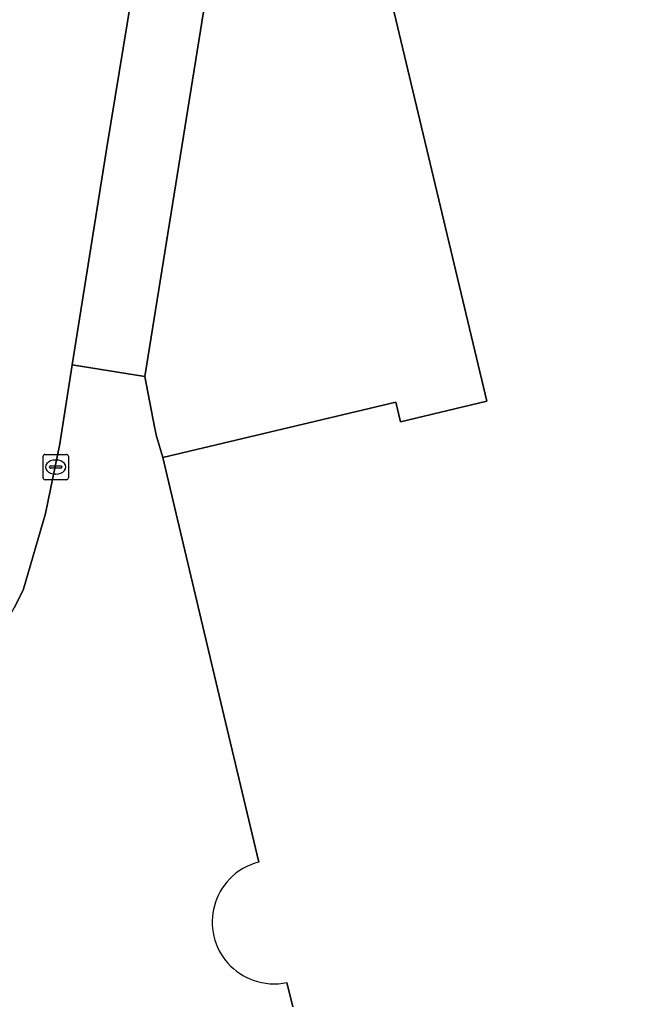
# Model space of a CAD drawing. Extents: x 158031 to 159244, y 380104 to 381214.
# Drawn here: x 158608.91 to 158632.96, y 381069.65 to 381108.51 of the extents above; entities that cross this region are included whole.
import ezdxf

# ---------------------------------------------------------------- set-up
doc = ezdxf.new("R2010")
doc.units = 0
for name, color, linetype in [('IMGEO_Erf', 7, 'Continuous'), ('IMGEO_Kolk', 7, 'Continuous'), ('IMGEO_Pand', 7, 'Continuous'), ('IMGEO_Rijbaan_lokaal_open', 7, 'Continuous'), ('IMGEO_Voetpad_open', 7, 'Continuous')]:
    doc.layers.add(name, color=color, linetype=linetype)

msp = doc.modelspace()

# ---------------------------------------------------------------- linework, layer by layer
at = {"layer": 'IMGEO_Erf'}
msp.add_lwpolyline([(158620.964, 381131.495), (158619.827, 381131.27), (158613.874, 381094.357), (158614.27, 381092.363), (158614.343, 381091.995), (158614.589, 381091.147), (158623.84, 381093.332), (158624.024, 381092.561), (158627.456, 381093.379), (158623.501, 381109.971), (158625.955, 381110.556)], close=True, dxfattribs=at)
at = {"layer": 'IMGEO_Kolk'}
for p, q in [((158609.843, 381090.337), (158609.843, 381091.189)), ((158609.918, 381091.263), (158610.77, 381091.263)), ((158610.331, 381091.043), (158610.356, 381091.043)), ((158610.844, 381091.189), (158610.844, 381090.337)), ((158610.102, 381090.757), (158610.102, 381090.769)), ((158610.54, 381090.72), (158610.142, 381090.72)), ((158610.145, 381090.806), (158610.543, 381090.806)), ((158610.586, 381090.769), (158610.586, 381090.757)), ((158610.77, 381090.263), (158609.918, 381090.263)), ((158610.354, 381090.483), (158610.329, 381090.483))]:
    msp.add_line(p, q, dxfattribs=at)
for points in [[(158609.843, 381090.337), (158609.843, 381091.189)], [(158609.918, 381091.263), (158610.77, 381091.263)], [(158610.844, 381091.189), (158610.844, 381090.337)], [(158610.77, 381090.263), (158609.918, 381090.263)]]:
    msp.add_lwpolyline(points, dxfattribs=at)
for centre, radius, start, end in [((158609.92, 381091.187), 0.0765, 91.552, 178.448), ((158609.92, 381091.187), 0.0765, 91.552, 178.448), ((158610.768, 381091.187), 0.0765, 1.552, 88.448), ((158610.768, 381091.187), 0.0765, 1.552, 88.448), ((158610.142, 381090.766), 0.0403, 85.8775, 175.7526), ((158610.139, 381090.756), 0.0366, 178.938, 274.7102), ((158610.543, 381090.763), 0.043, 264.8664, 352.4533), ((158610.547, 381090.768), 0.0386, 1.7309, 96.639), ((158609.92, 381090.339), 0.0765, 181.552, 268.448), ((158609.92, 381090.339), 0.0765, 181.552, 268.448), ((158610.768, 381090.339), 0.0765, 271.552, 358.448), ((158610.768, 381090.339), 0.0765, 271.552, 358.448)]:
    msp.add_arc(centre, radius, start, end, dxfattribs=at)
for centre, major_axis, ratio, start_param, end_param in [((158610.33, 381090.763), (-0.387, 0.002), 0.722429, 4.712389, 7.853982), ((158610.355, 381090.763), (-0.39, 0.002), 0.717154, 1.570796, 4.712389)]:
    msp.add_ellipse(centre, major_axis=major_axis, ratio=ratio, start_param=start_param, end_param=end_param, dxfattribs=at)
at = {"layer": 'IMGEO_Pand'}
for points in [[(158633.67, 381137.679), (158625.876, 381135.822), (158626.588, 381132.836), (158620.964, 381131.495), (158625.955, 381110.556), (158623.501, 381109.971), (158627.456, 381093.379), (158624.024, 381092.561), (158623.84, 381093.332), (158614.589, 381091.147), (158616.768, 381081.985), (158617.22, 381080.087), (158618.407, 381075.095)], [(158619.522, 381070.32), (158619.776, 381069.252), (158609.269, 381066.698), (158610.081, 381063.256), (158610.74, 381060.463), (158617.983, 381029.77), (158618.628, 381027.038), (158651.493, 381034.852), (158645.733, 381059.501), (158657.25, 381062.246), (158653.932, 381076.761), (158649.91, 381092.506)]]:
    msp.add_lwpolyline(points, dxfattribs=at)
for centre, radius, start, end in [((158618.996, 381072.733), 2.435, 104.0009, 136.1943), ((158619.004, 381072.717), 2.451, 136.0496, 250.5126), ((158619.005, 381072.716), 2.451, 250.465, 282.1687)]:
    msp.add_arc(centre, radius, start, end, dxfattribs=at)
at = {"layer": 'IMGEO_Rijbaan_lokaal_open'}
msp.add_lwpolyline([(158568.864, 381070.58), (158580.428, 381073.343), (158587.479, 381075.049), (158589.21, 381075.467), (158599.023, 381077.837), (158600.097, 381078.045), (158602.098, 381078.689), (158603.392, 381079.359), (158604.131, 381079.925), (158605.012, 381080.604), (158605.331, 381080.883), (158606.314, 381081.839), (158607.207, 381082.878), (158608.004, 381083.994), (158608.698, 381085.176), (158609.045, 381085.876), (158609.942, 381088.927), (158610.506, 381091.686), (158611.001, 381094.812), (158612.367, 381103.433), (158614.975, 381119.293)], dxfattribs=at)
at = {"layer": 'IMGEO_Voetpad_open'}
for points in [[(158614.975, 381119.293), (158612.367, 381103.433), (158611.001, 381094.812), (158613.874, 381094.357), (158619.827, 381131.27)], [(158618.407, 381075.095), (158617.22, 381080.087), (158616.768, 381081.985), (158614.589, 381091.147), (158614.343, 381091.995), (158614.27, 381092.363), (158613.874, 381094.357), (158611.001, 381094.812), (158610.506, 381091.686), (158609.942, 381088.927), (158609.045, 381085.876), (158608.698, 381085.176)], [(158610.081, 381063.256), (158609.269, 381066.698), (158619.776, 381069.252), (158619.522, 381070.32)]]:
    msp.add_lwpolyline(points, dxfattribs=at)
for centre, radius, start, end in [((158618.996, 381072.733), 2.435, 104.0009, 136.1943), ((158619.004, 381072.717), 2.451, 136.0496, 250.5126), ((158619.005, 381072.716), 2.451, 250.465, 282.1687)]:
    msp.add_arc(centre, radius, start, end, dxfattribs=at)

doc.saveas('drawing.dxf')
